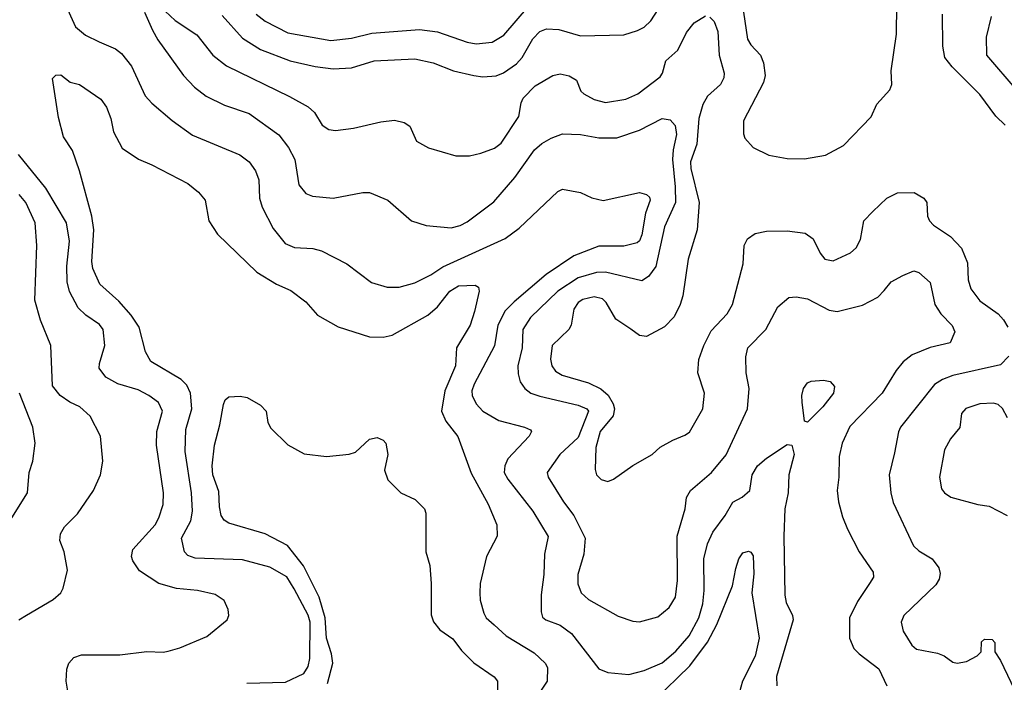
# Model space of a CAD drawing. Extents: x 997026 to 1115308, y 536381 to 619039.
# Tile 273 of 484: x 1069573 to 1073912, y 553440 to 556361. Entities that reach past the tile are written whole.
import ezdxf

# ---------------------------------------------------------------- set-up
doc = ezdxf.new("R2010")
doc.units = 0

msp = doc.modelspace()

# ---------------------------------------------------------------- linework, layer by layer
at = {"layer": '0CON20XD'}
for points in [[(1070465, 556379.1), (1070555, 556279.1), (1070635, 556230), (1070765, 556179.3), (1070875, 556154.6), (1070955, 556144.6), (1071035, 556149.1), (1071135, 556180), (1071315, 556188.8), (1071395, 556170.5), (1071485, 556135.4), (1071575, 556114.5), (1071615, 556109.6), (1071673.6, 556113.6), (1071705, 556127.1), (1071763.3, 556166.7), (1071787.5, 556195), (1071835, 556276.7), (1071865, 556308.5), (1071895, 556321.1), (1071948.5, 556318.5), (1072045, 556290.5), (1072235, 556294.4), (1072296.2, 556313.8), (1072325, 556328.1), (1072355, 556355.8), (1072465, 556527.5)], [(1069769.3, 556439.3), (1069819.2, 556329.2), (1069863.2, 556293.2), (1069923.6, 556263.6), (1069995, 556233.3), (1070022.1, 556212.1), (1070065.8, 556155.8), (1070126.9, 556025), (1070155, 555992.9), (1070245, 555917.1), (1070335, 555852.5), (1070544, 555765), (1070584.4, 555735), (1070612.2, 555695), (1070626.5, 555655), (1070630.5, 555575), (1070642.5, 555535), (1070690.7, 555440.7), (1070743.1, 555375), (1070785, 555356.5), (1070865, 555351.8), (1070902.8, 555342.8), (1071015, 555284.3), (1071123.1, 555203.1), (1071192.7, 555182.7), (1071245, 555182.2), (1071315, 555201.1), (1071385, 555236.7), (1071438, 555272), (1071713, 555397), (1071775, 555442.2), (1071945, 555603.8), (1071965, 555614), (1072045, 555598.8), (1072095, 555576.2), (1072145, 555564), (1072305, 555600), (1072335, 555591.2), (1072348.3, 555578.3), (1072352, 555565), (1072331.6, 555508.4), (1072315, 555413.3), (1072305, 555386.2), (1072295, 555377.5), (1072235, 555363.5), (1072125, 555362.7), (1072015, 555320.4), (1071892.7, 555237.3), (1071751.9, 555118.1), (1071712.8, 555077.2), (1071680.6, 555015), (1071665, 554923.8), (1071575.4, 554755), (1071565.4, 554725), (1071567.9, 554705), (1071585, 554668), (1071614.4, 554635), (1071685, 554594.6), (1071797.5, 554565), (1071825, 554552.5), (1071828.8, 554545), (1071818, 554525), (1071724.6, 554425.4), (1071710.5, 554395), (1071707.9, 554365), (1071723.8, 554335), (1071834.8, 554194.8), (1071902.3, 554082.3), (1071885.3, 554005), (1071882.8, 553915), (1071870.8, 553825), (1071870.7, 553750.7), (1071877.2, 553727.2), (1071892, 553715), (1071955, 553691.5), (1072005.3, 553655.3), (1072125, 553500), (1072165, 553482.9), (1072257.5, 553475), (1072325, 553492.5), (1072405, 553525.4), (1072465, 553577.7), (1072524.1, 553645), (1072565.8, 553725), (1072584.3, 553785.7), (1072589.8, 553845), (1072588.8, 553985), (1072605, 554050.8), (1072628.5, 554101.5), (1072682.9, 554175), (1072715.5, 554234.5), (1072756.4, 554256.4)], [(1070123.3, 556395), (1070157.9, 556315), (1070182.2, 556272.2), (1070294.5, 556115), (1070344.2, 556064.2), (1070395, 556024.5), (1070475.8, 555984.2), (1070585, 555947.5), (1070715, 555853.3), (1070758.1, 555798.1), (1070785.5, 555745), (1070803.9, 555633.9), (1070834.6, 555594.6), (1070863.6, 555583.6), (1070955, 555574.4), (1071085, 555599.2), (1071115, 555598.8), (1071195.8, 555565.8), (1071300, 555475), (1071365, 555454.4), (1071475, 555443.5), (1071515, 555454.6), (1071545, 555470.5), (1071662.1, 555557.9), (1071755.5, 555665), (1071842, 555788), (1071874.2, 555815.8), (1071915, 555839.1), (1071965, 555858.2), (1072044.6, 555854.6), (1072125, 555840.4), (1072205, 555840.9), (1072305.3, 555874.7), (1072405, 555925.6), (1072439.7, 555919.7), (1072462.5, 555895), (1072467.3, 555855), (1072452.3, 555787.7), (1072450, 555745), (1072462.2, 555625), (1072462.8, 555555), (1072415, 555447.5), (1072376.2, 555273.8), (1072345, 555228.8), (1072315, 555210), (1072155, 555248), (1072115, 555246.1), (1072035, 555223.3), (1071945, 555164.2), (1071825, 555048.9), (1071790.8, 554995), (1071787.1, 554915), (1071768.7, 554835), (1071769.8, 554799.8), (1071779.5, 554765), (1071799.4, 554735), (1071825.3, 554715.3), (1071865, 554700.9), (1072035, 554661.1), (1072072.5, 554645), (1072080, 554635), (1072035, 554518.8), (1071952.9, 554445), (1071898.5, 554365), (1071902.5, 554345), (1071970, 554235), (1072015.4, 554175), (1072065.7, 554075.7), (1072060, 554005), (1072032.2, 553915), (1072033.6, 553873.6), (1072048, 553835), (1072080, 553805), (1072211.1, 553731.1), (1072275, 553710), (1072305, 553707.1), (1072385, 553729.4), (1072435, 553769.4), (1072463.5, 553815), (1072471.7, 553888.3), (1072470.5, 554085), (1072505.5, 554204.5), (1072511.4, 554255), (1072530, 554285), (1072622.5, 554365), (1072686.8, 554443.2), (1072780, 554645), (1072787.8, 554735), (1072774.4, 554805), (1072773.1, 554875), (1072782.5, 554915), (1072861.4, 554995), (1072914, 555095), (1072963.2, 555136.8), (1072995, 555140), (1073045, 555130.6), (1073140.6, 555080.6), (1073175, 555074.4), (1073286.8, 555103.2), (1073355, 555138), (1073383, 555167), (1073414.4, 555205.6), (1073465.8, 555234.2), (1073513.6, 555253.6), (1073535, 555246.2), (1073585, 555203.3), (1073605.8, 555105), (1073632, 555065), (1073683, 555013), (1073693.8, 554985), (1073673.6, 554936.4), (1073585, 554916.7), (1073506.6, 554883.4), (1073466.7, 554853.3), (1073435.6, 554815), (1073374.4, 554715), (1073231.9, 554568.1), (1073198.2, 554495), (1073184.6, 554435), (1073183.6, 554345), (1073175.6, 554285), (1073181.5, 554235), (1073199.1, 554169.1), (1073222, 554115), (1073272, 554015), (1073334, 553925), (1073335.8, 553904.2), (1073318.8, 553875), (1073265, 553796.2), (1073230, 553725), (1073229.4, 553635), (1073249.3, 553589.3), (1073272.5, 553565), (1073359.1, 553499.1), (1073395, 553424.5)], [(1070215, 556399.1), (1070258.2, 556358.2), (1070354.4, 556295), (1070424.4, 556205), (1070485, 556157.1), (1070762.9, 556022.9), (1070845, 555976.7), (1070871.9, 555951.9), (1070906.9, 555896.9), (1070935, 555876.9), (1070965, 555873.3), (1071045, 555883.3), (1071165, 555911.1), (1071225, 555918.1), (1071268.1, 555908.1), (1071292.5, 555892.5), (1071322, 555825), (1071375, 555795.8), (1071495, 555761.4), (1071555, 555760.6), (1071605, 555772.5), (1071665.3, 555794.7), (1071695, 555817.3), (1071773.5, 555935), (1071782.5, 555995), (1071791.5, 556015), (1071845, 556070), (1071923.3, 556115), (1071955, 556123.1), (1071995, 556114), (1072026.7, 556095), (1072046.4, 556046.4), (1072060, 556035), (1072105, 556010), (1072155, 555996.7), (1072245, 556011.2), (1072297.1, 556035), (1072395, 556108.6), (1072406.7, 556125), (1072420, 556180), (1072473.6, 556226.4), (1072512.5, 556305), (1072545, 556347.8), (1072595, 556378.1)], [(1070616, 556386), (1070654.8, 556354.8), (1070755, 556303.3), (1070945, 556270.2), (1071035, 556279.7), (1071125, 556302.5), (1071335, 556317.8), (1071415, 556308.4), (1071545, 556262.3), (1071585, 556254.6), (1071655, 556262.3), (1071706.8, 556293.2), (1071815, 556419.7)], [(1072762.8, 556395), (1072780.4, 556275), (1072795, 556250), (1072837.5, 556205), (1072851.7, 556171.7), (1072857.8, 556115), (1072850.5, 556085), (1072762.9, 555915), (1072762.7, 555857.3), (1072768.3, 555838.3), (1072805, 555798), (1072875, 555764), (1072955, 555749.2), (1073031.7, 555748.3), (1073125, 555764), (1073204.1, 555805.9), (1073325, 555933.3), (1073350.8, 555989.2), (1073407.5, 556052.5), (1073416, 556075), (1073414.2, 556135.8), (1073437.7, 556297.7), (1073439.2, 556425)], [(1072615, 556372.9), (1072633.2, 556353.2), (1072649.5, 556309.5), (1072655.3, 556205), (1072678, 556125), (1072675.8, 556104.2), (1072661.8, 556075), (1072605, 556024.6), (1072583.1, 555986.9), (1072566.7, 555925), (1072557.4, 555812.6), (1072529.3, 555735), (1072530.4, 555705), (1072566.9, 555555), (1072558.5, 555435), (1072519.5, 555305), (1072496.2, 555143.8), (1072484.5, 555105), (1072458.1, 555051.9), (1072415, 555006.9), (1072335.4, 554964.6), (1072305, 554968.9), (1072266.3, 554996.3), (1072200.3, 555040.3), (1072158.2, 555115), (1072141, 555131), (1072105, 555140), (1072055, 555127.2), (1072035, 555114.5), (1072014.6, 555085), (1072003.2, 555015), (1071993.9, 554995), (1071919.6, 554925), (1071912.1, 554865), (1071918.2, 554835), (1071935, 554811.5), (1071963.4, 554793.4), (1072080.2, 554760.2), (1072134.4, 554734.4), (1072166.2, 554706.2), (1072188.1, 554668.1), (1072194, 554645), (1072188.9, 554615), (1072131.9, 554545), (1072111.8, 554475), (1072108.7, 554378.7), (1072115.8, 554355), (1072135, 554334), (1072165, 554326), (1072190, 554335), (1072275, 554395.8), (1072361.2, 554445), (1072395, 554476), (1072452.2, 554507.8), (1072505, 554528.9), (1072525, 554543.1), (1072583.1, 554645), (1072590.6, 554715), (1072562.2, 554805), (1072566.3, 554863.7), (1072587.8, 554925), (1072619.8, 554990.2), (1072691.5, 555065), (1072713.8, 555105), (1072760.8, 555285), (1072765.8, 555365), (1072780, 555395), (1072815, 555418.6), (1072865, 555429.4), (1072955, 555430.5), (1073035, 555420), (1073070, 555395), (1073101.4, 555331.4), (1073122, 555305), (1073157.7, 555297.7), (1073235, 555333.3), (1073259.4, 555355), (1073278, 555392), (1073293.3, 555475), (1073332.5, 555515), (1073395, 555573.8), (1073441.7, 555598.3), (1073515, 555599.4), (1073557.5, 555575), (1073570.6, 555555), (1073574.3, 555495), (1073581.9, 555475), (1073600.8, 555455), (1073675, 555405.6), (1073723.9, 555353.9), (1073749.5, 555289.5), (1073752.9, 555215), (1073765, 555174.2), (1073805, 555121.1), (1073884.6, 555064.6), (1073908.3, 555038.3), (1073927.5, 555005)], [(1073915.5, 555895.5), (1073875, 555935.7), (1073805, 556031.4), (1073682.9, 556152.9), (1073650.9, 556195), (1073641.2, 556245), (1073640, 556385)], [(1073969.2, 556049.2), (1073834.6, 556205), (1073833.9, 556283.9), (1073856.4, 556375)], [(1070575, 553436.9), (1070745, 553440), (1070825, 553478.6), (1070845, 553510), (1070852.2, 553545), (1070853, 553705), (1070845, 553735.5), (1070782.5, 553852.5), (1070750.9, 553905), (1070675, 553948), (1070555, 553980), (1070346.9, 553986.9), (1070315, 553998.9), (1070299.4, 554015), (1070286.1, 554075), (1070327.5, 554152.5), (1070335.2, 554195), (1070330.6, 554275), (1070303, 554457), (1070305.3, 554555), (1070332.6, 554645), (1070326, 554715), (1070309.5, 554749.5), (1070285, 554774.6), (1070150.6, 554855), (1070127, 554897), (1070099.6, 555005), (1070065, 555058.5), (1070009.9, 555119.9), (1069926.9, 555195), (1069895.5, 555265), (1069891.5, 555295), (1069900, 555435), (1069891.6, 555495), (1069836.9, 555695), (1069805.8, 555785), (1069766.2, 555845), (1069745, 555930), (1069718.3, 556101.7), (1069733, 556117), (1069755, 556117.5), (1069796.4, 556086.4), (1069837.5, 556075), (1069931.2, 556011.2), (1069955.5, 555975.5), (1069974.5, 555925), (1069986.3, 555866.3), (1070024.4, 555794.4), (1070096.6, 555746.6), (1070155, 555721.9), (1070315, 555639.2), (1070360.7, 555600.7), (1070390, 555565), (1070407.5, 555475), (1070445, 555416.2), (1070617.9, 555247.9), (1070705.4, 555195.4), (1070768, 555168), (1070835, 555118), (1070885, 555058), (1070976.8, 555006.8), (1071115, 554962.5), (1071175, 554961.1), (1071215, 554970), (1071372, 555058), (1071415.2, 555094.8), (1071468.5, 555165), (1071507.2, 555187.2), (1071581.2, 555191.2), (1071595, 555182.5), (1071597.5, 555165), (1071578.2, 555075), (1071557.8, 555015), (1071498.8, 554915), (1071493.5, 554835), (1071447.4, 554725), (1071432.8, 554635), (1071451.9, 554591.9), (1071503.6, 554523.6), (1071562.2, 554362.2), (1071637.3, 554225), (1071675.6, 554135), (1071677.1, 554085), (1071631.1, 553995), (1071602.9, 553875), (1071600.6, 553835), (1071602.6, 553802.6), (1071618.6, 553745), (1071628.6, 553725), (1071664.1, 553694.1), (1071717.5, 553645), (1071839.9, 553569.9), (1071889.2, 553525), (1071899.2, 553505), (1071898, 553445), (1071871.4, 553405)], [(1069792, 553365), (1069777.8, 553445), (1069781.7, 553498.3), (1069790, 553525), (1069811.2, 553548.8), (1069845, 553560.5), (1070015, 553560.9), (1070133.9, 553576.1), (1070205, 553572.5), (1070226.9, 553576.9), (1070278.3, 553591.7), (1070397.4, 553642.6), (1070487.5, 553715), (1070494.3, 553735), (1070491.7, 553761.7), (1070475, 553801.2), (1070435, 553826.9), (1070357.5, 553845), (1070264.1, 553854.1), (1070186.2, 553876.2), (1070100.9, 553930.9), (1070072, 553975), (1070066, 553995), (1070072, 554025), (1070170, 554135), (1070186.9, 554165), (1070205.5, 554224.5), (1070206.4, 554275), (1070176.2, 554486.2), (1070177.3, 554545), (1070202.5, 554635), (1070185, 554674.2), (1070142, 554705), (1070095, 554729.1), (1070006, 554756), (1069952.9, 554785), (1069924.2, 554825), (1069924.3, 554845), (1069948.5, 554925), (1069940.9, 554995), (1069925, 555017.3), (1069865, 555058.2), (1069830.5, 555090.5), (1069792.8, 555162.8), (1069782.9, 555205), (1069780.4, 555275), (1069792.9, 555385), (1069780, 555465), (1069688.2, 555618.2), (1069567.6, 555767.6)], [(1069568.8, 553715), (1069603.5, 553736.5), (1069721.2, 553805), (1069754, 553835), (1069765.6, 553854.4), (1069784.2, 553934.2), (1069769.2, 554015), (1069750.8, 554065), (1069752.9, 554095), (1069771.2, 554125), (1069827.9, 554182.1), (1069898, 554285), (1069929.2, 554355), (1069939.2, 554415), (1069930, 554525), (1069883.5, 554613.5), (1069838.6, 554655), (1069794.7, 554674.7), (1069751.4, 554705), (1069717.6, 554747.6), (1069711.1, 554925), (1069665, 555036.2), (1069640, 555125), (1069649.1, 555365), (1069642, 555465), (1069600.6, 555555), (1069570.7, 555590.7)], [(1073932.8, 554877.2), (1073895, 554840), (1073685, 554792.3), (1073639.2, 554775), (1073605, 554752.5), (1073455.5, 554565), (1073445.4, 554544.6), (1073428.9, 554451.1), (1073404.4, 554355), (1073411.5, 554275), (1073423.1, 554233.1), (1073511.9, 554041.9), (1073535, 554020), (1073595, 553984.2), (1073623.3, 553945), (1073629.4, 553919.4), (1073625.3, 553894.7), (1073610.1, 553869.9), (1073468.8, 553735), (1073458.2, 553705), (1073466.7, 553665), (1073505, 553604), (1073525, 553586), (1073618.3, 553568.3), (1073647, 553557), (1073685, 553528.8), (1073704.2, 553524.2), (1073745, 553532.5), (1073793, 553557), (1073810, 553575), (1073811.7, 553618.3), (1073825, 553630), (1073858.3, 553628.3), (1073870, 553615), (1073870, 553575), (1073895.9, 553535.9), (1073987.1, 553345)], [(1073045, 554587.5), (1073032, 554592), (1073021.1, 554675), (1073020, 554705), (1073027.1, 554735), (1073045, 554760), (1073061.7, 554768.3), (1073115, 554772.5), (1073145, 554766), (1073164.1, 554744.1), (1073159.2, 554715), (1073112, 554655), (1073045, 554587.5)], [(1069538.1, 554165), (1069608.1, 554275), (1069615.6, 554364.4), (1069630.6, 554415), (1069641.5, 554495), (1069631.5, 554565), (1069572.7, 554715)], [(1070930, 553435), (1070952.7, 553525), (1070946.7, 553565), (1070924.8, 553634.8), (1070920.2, 553725), (1070892.9, 553815), (1070823.5, 553953.5), (1070753.8, 554043.8), (1070655, 554094.5), (1070495, 554141.4), (1070474.6, 554154.6), (1070461.4, 554175), (1070453.2, 554213.2), (1070450.9, 554280.9), (1070424.2, 554355), (1070420.8, 554395), (1070431.1, 554485), (1070455.5, 554574.5), (1070471.1, 554665), (1070479.2, 554685), (1070495, 554698.8), (1070545, 554701.2), (1070575.9, 554695.9), (1070635, 554661.2), (1070658.8, 554635), (1070666.1, 554586.1), (1070680.5, 554560.5), (1070755, 554486.7), (1070827.3, 554447.3), (1070925, 554436.2), (1071025, 554446.2), (1071052.5, 554455), (1071115, 554512.5), (1071149.3, 554519.3), (1071175, 554507.5), (1071186.7, 554495), (1071196.2, 554445), (1071181.2, 554375), (1071195, 554333.3), (1071253.3, 554275), (1071316.1, 554246.1), (1071356.7, 554205), (1071363.3, 554185), (1071363.8, 554015), (1071380, 553955), (1071386.9, 553875), (1071387, 553737), (1071396.5, 553706.5), (1071425, 553672), (1071481.7, 553631.7), (1071520.6, 553580.6), (1071575, 553525.7), (1071663.7, 553463.7), (1071679.4, 553445), (1071678.2, 553375)], [(1073925.9, 554605.9), (1073905, 554646.9), (1073885, 554665.4), (1073865, 554670.4), (1073805, 554668.2), (1073743.1, 554646.9), (1073724.2, 554625), (1073717, 554563), (1073675, 554513.8), (1073649.4, 554465), (1073627.1, 554345), (1073635, 554293.3), (1073648.8, 554275), (1073676.8, 554256.8), (1073795, 554223.8), (1073845, 554216), (1073925, 554176)], [(1072756.4, 554256.4), (1072791.4, 554285), (1072800.5, 554355), (1072825.3, 554394.7), (1072865, 554428.9), (1072955, 554488), (1072976.2, 554485), (1072985.6, 554445), (1072962.2, 554355), (1072960, 554275), (1072944.7, 554205), (1072940.7, 554085), (1072944.7, 553824.7), (1072951.5, 553791.5), (1072978.6, 553735), (1072981.1, 553715), (1072908.1, 553465), (1072910, 553425)], [(1072369.9, 553360.1), (1072526.7, 553513.3), (1072605, 553616.9), (1072646, 553695), (1072714.4, 553865.6), (1072728.9, 553941.1), (1072742.5, 553985), (1072759.7, 554010.3), (1072785, 554018), (1072795, 554013.8), (1072805, 553997.5), (1072807.9, 553917.9), (1072799.4, 553835), (1072832, 553635), (1072814.7, 553555), (1072759.1, 553445), (1072736.7, 553365)]]:
    msp.add_lwpolyline(points, dxfattribs=at)

doc.saveas('drawing.dxf')
